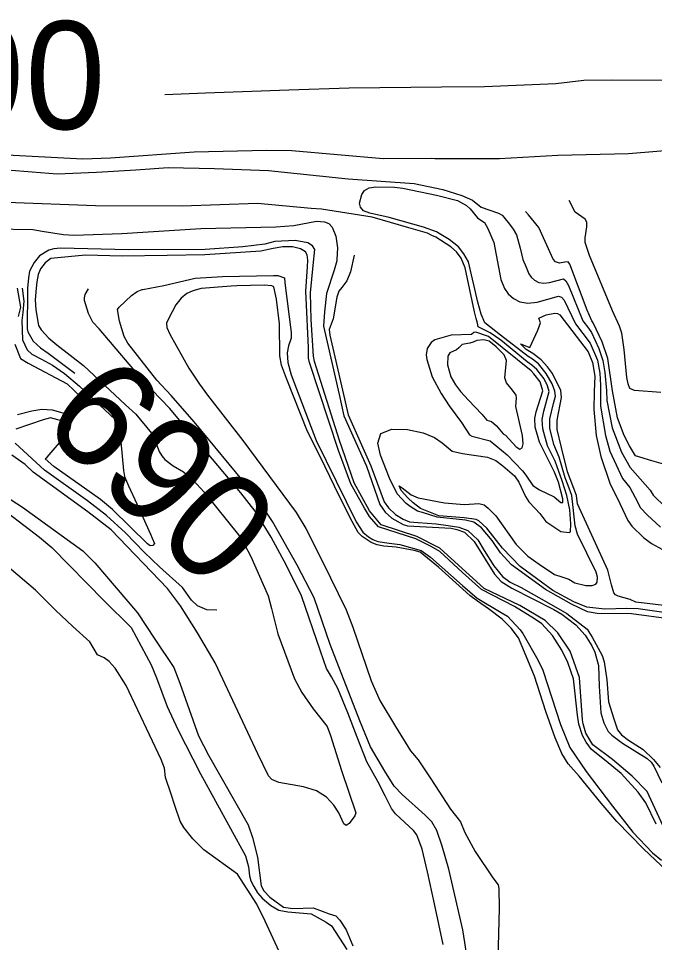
# Model space of a CAD drawing. Extents: x -291892836 to 2945206, y -477993085 to 1832792.
# Drawn here: x 1850832.6 to 1851027.2, y 543628.8 to 543911.4 of the extents above; entities that cross this region are included whole.
import ezdxf

# ---------------------------------------------------------------- set-up
doc = ezdxf.new("R2010")
doc.units = 0
doc.layers.add('DT_X_Contour_Minor', color=7, linetype='Continuous')
doc.layers.add('DT_X_Terrain_Ground_Line', color=7, linetype='Continuous')

msp = doc.modelspace()

# ---------------------------------------------------------------- linework, layer by layer
at = {"layer": 'DT_X_Contour_Minor'}
for points in [[(1850877.43, 543888.17), (1850889.87, 543888.66), (1850915.32, 543889.58), (1850933.77, 543890.21), (1850962, 543890.45), (1850975.12, 543890.58), (1850997.02, 543891.47), (1851005.53, 543892.5), (1851014.31, 543892.61), (1851035.22, 543892.57), (1851056.32, 543892.26), (1851084.13, 543892.5), (1851094.19, 543892.47), (1851120.73, 543891.66), (1851147.21, 543890.41), (1851175.32, 543888.75), (1851203.38, 543886.9), (1851230.06, 543885.46)], [(1851062.14, 543866.44), (1851067.79, 543869.08), (1851077.81, 543871.21), (1851079.17, 543871.81), (1851077.35, 543872.06), (1851050.19, 543872.2), (1851042.77, 543871.97), (1851019.21, 543869.97), (1850997.61, 543869.47), (1850979.73, 543868.51), (1850959.93, 543868.52), (1850958.82, 543868.6), (1850944.17, 543868.49), (1850916.21, 543870.9), (1850908.51, 543871.04), (1850886.35, 543870.5), (1850860.78, 543868.66), (1850852.32, 543868.4), (1850830.95, 543869.46), (1850807.59, 543871.63), (1850784.77, 543872.73), (1850764.09, 543872.86)], [(1850829.16, 543865.06), (1850844.41, 543863.92), (1850856.47, 543864.38), (1850868.52, 543865.09), (1850878.45, 543865.79), (1850892.63, 543865.55), (1850909.14, 543864.87), (1850933.43, 543862.38), (1850953.62, 543860.98), (1850962.46, 543859.09), (1850968.21, 543857.22), (1850971.45, 543855.8), (1850974.14, 543853.69), (1850979.48, 543851.9), (1850980.53, 543851.28), (1850981.05, 543850.64)], [(1850961.29, 543845.64), (1850960.48, 543846.12), (1850956.48, 543847.61), (1850945.98, 543850.58), (1850940.11, 543851.81), (1850938.2, 543852.62), (1850937.2, 543853.69), (1850936.95, 543854.93), (1850937.62, 543857.59), (1850938.45, 543858.75), (1850939.86, 543859.56), (1850941.95, 543859.91), (1850947.68, 543859.78), (1850950.18, 543859.47), (1850960.5, 543857.38), (1850966.91, 543855.69), (1850969.68, 543854.25), (1850970.81, 543853.23), (1850973.02, 543850.45), (1850975, 543849.11)], [(1850959.09, 543845.08), (1850957.75, 543845.71), (1850952.01, 543847.37), (1850940.81, 543850.68), (1850925.32, 543853.11), (1850922.19, 543853.33), (1850905.74, 543854.83), (1850882.64, 543853.99), (1850856.19, 543854.08), (1850828.95, 543855.11)], [(1851029.14, 543797.07), (1851021.04, 543797.66), (1851019.64, 543798.28), (1851019.16, 543799.72), (1851018.74, 543801.64), (1851017.88, 543810.18), (1851017.18, 543815.21), (1851016.41, 543817.26), (1851014.27, 543822), (1851007.29, 543838.88), (1851005.96, 543842.89), (1851005.95, 543844.31), (1851006.49, 543847.72), (1851006.46, 543849.15), (1851005.93, 543850.04), (1851002.93, 543852.13), (1851001.08, 543855.71)], [(1851032.79, 543774.3), (1851026.37, 543776.18), (1851021.38, 543777.64), (1851019.5, 543780.7), (1851017.89, 543783.88), (1851015.87, 543789.27), (1851014.33, 543797.58), (1851012.94, 543807.47), (1851011.11, 543812.48), (1851008.42, 543818.33), (1851007.95, 543818.92), (1851006.57, 543822.16), (1851001.3, 543836.27), (1851000.79, 543837.02), (1850999.69, 543836.83), (1850998.15, 543836.53), (1850996.89, 543836.94), (1850996.14, 543837.81), (1850991.82, 543847.52), (1850988.62, 543851.38), (1850987.71, 543852.33)], [(1850752.7, 543850.77), (1850761.5, 543850.61), (1850784.19, 543850.41), (1850797.56, 543850.15), (1850816.29, 543848.51), (1850824.98, 543847.09), (1850837.03, 543846.85), (1850839.9, 543846.35), (1850846.41, 543845.3), (1850849.55, 543845.15), (1850864.2, 543845.65), (1850888.36, 543847.15), (1850911.29, 543847.71), (1850916.87, 543848.12), (1850923.81, 543849.39), (1850926.23, 543849.25), (1850927.6, 543848.69), (1850928.53, 543847.56), (1850929.74, 543844.86), (1850930.18, 543841.25), (1850930.03, 543837.72)], [(1850975, 543849.11), (1850975.18, 543848.99), (1850976.21, 543847.2), (1850978.01, 543842.86), (1850980.15, 543831.62), (1850981.31, 543828.84), (1850982.42, 543827.23), (1850983.99, 543825.79), (1850986.02, 543824.75), (1850988.47, 543824.33), (1850991.24, 543824.66), (1850997.78, 543826.43), (1850998.75, 543826.17), (1850999.49, 543825.22), (1851003.02, 543818.04), (1851007.49, 543812.13), (1851009.68, 543806.89), (1851010.42, 543802.91), (1851010.69, 543799.28), (1851010.68, 543792.88), (1851012.2, 543783.88), (1851013.52, 543779.08), (1851017.39, 543770.7), (1851019.62, 543767.93), (1851021.3, 543764.87), (1851022.88, 543761.78), (1851024.89, 543759.57), (1851028.96, 543755.8)], [(1850981.05, 543850.64), (1850982.82, 543848.47), (1850983.92, 543846.98), (1850984.91, 543845.2), (1850986.03, 543841.2), (1850986.94, 543837.73), (1850987.91, 543835.31), (1850988.73, 543833.33), (1850989.44, 543832.29), (1850990.44, 543831.37), (1850991.74, 543830.7), (1850993.31, 543830.43), (1850995.08, 543830.64), (1850999.28, 543831.73), (1851000.02, 543831.22), (1851000.82, 543829.7), (1851005.25, 543818.97), (1851006.99, 543816.7), (1851007.87, 543815.4), (1851010.14, 543810.44), (1851011.41, 543806.76), (1851012, 543803.1), (1851012.51, 543797.63), (1851012.58, 543794.58), (1851014.21, 543786.22), (1851017.11, 543778.73), (1851019.68, 543774.07), (1851025.88, 543767.16), (1851026.74, 543765.66), (1851030.51, 543761.99)], [(1850922.78, 543835.89), (1850923.28, 543840.79), (1850922.53, 543841.88), (1850921.11, 543842.74), (1850917.25, 543843.5), (1850911.02, 543843.21), (1850907.97, 543842.42), (1850901.22, 543841.55), (1850889.7, 543840.8), (1850866.27, 543840.68), (1850845.5, 543841.19), (1850843.42, 543840.93), (1850841.87, 543840.55), (1850839.1, 543838.8), (1850837.37, 543836.78), (1850835.99, 543834.16), (1850835.65, 543832.07), (1850835.42, 543828.93)], [(1850980.05, 543748), (1850977.5, 543751.74), (1850974.22, 543755.69), (1850971.95, 543757.38), (1850969.32, 543757.94), (1850960.64, 543758.88), (1850956.2, 543760.31), (1850954.67, 543760.69), (1850952.45, 543762.15), (1850951.22, 543763.04), (1850948.43, 543766.07), (1850946.15, 543770.78), (1850943.34, 543777.87), (1850942.56, 543781.56), (1850943.49, 543784.48), (1850946.85, 543785.79), (1850951.63, 543785.7), (1850956.36, 543784.7), (1850959.89, 543783.22), (1850962.2, 543781.66), (1850965.25, 543779.13), (1850968.48, 543778.33), (1850976.05, 543777.27), (1850978.67, 543776.25), (1850980.77, 543774.58), (1850984.37, 543771.57), (1850985.68, 543769.63), (1850987.67, 543765.26), (1850988.68, 543763.55), (1850990.67, 543761.53), (1850992.14, 543760.06), (1850993.88, 543757.61), (1850998.48, 543754.49), (1851001.09, 543754.18), (1851001.42, 543754.47), (1851001.61, 543756.82), (1851001.28, 543761.15), (1851000.38, 543765.56), (1850998.88, 543770.06), (1850996.73, 543775.98), (1850994.46, 543780.72), (1850992.98, 543785.88), (1850992.83, 543788.81), (1850993.33, 543791.35), (1850994.92, 543797.28), (1850994.43, 543799.06), (1850993.38, 543801.18), (1850991.19, 543804.04), (1850989.68, 543805.34), (1850988.2, 543806.44), (1850980.18, 543813.04), (1850976.86, 543815.28), (1850973.23, 543817.07), (1850973.02, 543818.19), (1850972.59, 543819.68), (1850972.08, 543821.71), (1850969.26, 543835.19), (1850968, 543838.07), (1850966.56, 543840), (1850964.85, 543841.52), (1850960.23, 543844.55), (1850959.09, 543845.08)], [(1850996.71, 543797.47), (1850995.85, 543799.65), (1850994.06, 543802.87), (1850991.65, 543805.75), (1850989.83, 543807.17), (1850988.49, 543808), (1850980.05, 543814.6), (1850975.24, 543818.34), (1850974.12, 543821.01), (1850973.12, 543824.6), (1850970.23, 543836.93), (1850968.83, 543839.45), (1850967.18, 543841.53), (1850964.32, 543843.83), (1850961.29, 543845.64)], [(1850921, 543835.44), (1850921.14, 543837.44), (1850920.91, 543839.14), (1850920.42, 543840.08), (1850918.86, 543840.93), (1850916.41, 543841.54), (1850913.43, 543841.52), (1850910.54, 543841.07), (1850906.79, 543840.24), (1850889.61, 543839.1), (1850878.09, 543838.93), (1850864.37, 543838.74), (1850853.1, 543838.97), (1850842.52, 543837.96), (1850840.76, 543836.64), (1850839.36, 543834.8), (1850838.62, 543833.08), (1850838.23, 543830.89), (1850838.06, 543828.9)], [(1850930.03, 543837.72), (1850930.01, 543837.29), (1850929.18, 543834.45), (1850926.83, 543827.26), (1850926.18, 543821.68), (1850925.92, 543817.32), (1850930.74, 543796.38), (1850932.12, 543789.93), (1850939.07, 543774.54), (1850943.18, 543762.74), (1850944.81, 543760.48), (1850946.83, 543758.6), (1850950.31, 543756.63), (1850951.59, 543756.25), (1850964.96, 543755.55), (1850966.66, 543755.12), (1850969.02, 543754.32), (1850972.04, 543751.48), (1850978.19, 543741.46), (1850980.25, 543739.24), (1850983.49, 543737.16), (1850996.33, 543730.71), (1850998.77, 543729.26), (1851003.08, 543725.94), (1851005.93, 543722.82), (1851008.02, 543719.52), (1851008.92, 543717.61), (1851010, 543713.51), (1851010.27, 543707.18), (1851010.75, 543699.11), (1851011.68, 543696), (1851013.03, 543693.42), (1851014.09, 543692.22), (1851017.42, 543689.77), (1851024.97, 543685.08), (1851026.17, 543683.95), (1851026.98, 543682.72), (1851029.38, 543677.69)], [(1850935.29, 543839.06), (1850934.2, 543833.95), (1850933.01, 543831.16), (1850931.49, 543829.17), (1850930.6, 543827.98), (1850930.03, 543826.22), (1850928.86, 543819.53), (1850927.69, 543816.24), (1850927.85, 543814.52), (1850929.65, 543806.58), (1850933.48, 543790.23), (1850940.42, 543774.63), (1850944.49, 543763.57), (1850945.82, 543761.71), (1850947.92, 543759.71), (1850950.33, 543758.26), (1850952.19, 543757.45), (1850954.84, 543757.24), (1850960.4, 543756.82), (1850964.07, 543756.32), (1850967.32, 543755.83), (1850970.04, 543754.84), (1850973.1, 543751.94), (1850975.06, 543748.75), (1850977.97, 543744.01), (1850980.68, 543740.79), (1850983.01, 543739.04), (1850986.34, 543737.37), (1850989.4, 543735.7), (1850994.8, 543732.64), (1851000.37, 543729.41), (1851006.59, 543724.66), (1851008.11, 543722.19), (1851011.19, 543716.59), (1851011.73, 543714.69), (1851012.55, 543709.14), (1851013.11, 543702.44), (1851014.69, 543697.2), (1851015.85, 543693.91), (1851017.04, 543692.32), (1851019.2, 543690.73), (1851023.74, 543687.88), (1851026.87, 543684.85), (1851028.93, 543682.36)], [(1851027.68, 543665.03), (1851024.49, 543671.53), (1851022.14, 543674.83), (1851016.98, 543680.52), (1851011.88, 543684.72), (1851007.88, 543687.91), (1851006.3, 543690.08), (1851005.15, 543692.14), (1851004.05, 543695.65), (1851003.6, 543698.35), (1851002.39, 543709.44), (1851000.63, 543714.45), (1850998.86, 543718.24), (1850995.97, 543722.77), (1850992.74, 543726.27), (1850990.46, 543727.84), (1850984.32, 543731.63), (1850974.28, 543736.74), (1850968.47, 543742.03), (1850961.48, 543748.36), (1850958.86, 543749.98), (1850954.18, 543752.29), (1850942.74, 543755.98), (1850940.01, 543759.12), (1850938.43, 543761.64), (1850934.29, 543769.14), (1850930.49, 543779.31), (1850921.6, 543806.24), (1850921.37, 543807.55), (1850921.38, 543810.78), (1850920.63, 543825.84), (1850920.47, 543827.99), (1850921, 543835.44)], [(1851029.82, 543664.45), (1851024.91, 543674.98), (1851020.34, 543679.75), (1851014.33, 543684.77), (1851008.32, 543689.28), (1851006.2, 543692.86), (1851005.31, 543695.7), (1851005.13, 543696.93), (1851004.22, 543709.9), (1851001.37, 543717.97), (1850997.64, 543723.53), (1850993.69, 543727.32), (1850985.97, 543731.87), (1850975.03, 543737.12), (1850961.52, 543749.45), (1850954.44, 543752.95), (1850943.58, 543756.55), (1850939.99, 543760.87), (1850935.28, 543769.36), (1850930.83, 543782.31), (1850923.12, 543806.53), (1850922.83, 543808.16), (1850922.18, 543819.37), (1850921.93, 543827.54), (1850922.78, 543835.89)], [(1850870.49, 543828.5), (1850870.62, 543828.56), (1850877.11, 543829.72), (1850886.68, 543831.99), (1850895.05, 543832.5), (1850910.64, 543832.82)], [(1850910.64, 543832.82), (1850911.92, 543832.84), (1850913.96, 543832.06), (1850914.09, 543830.54), (1850916.03, 543815.34), (1850916.02, 543813.67), (1850915.2, 543811.33), (1850914.82, 543809.19), (1850915.01, 543806.21), (1850916.04, 543802.4), (1850923.65, 543782.37), (1850935.93, 543757.46), (1850937.92, 543754.34), (1850939.68, 543752.89), (1850940.99, 543752.1), (1850942.54, 543751.46), (1850946.02, 543750.95), (1850949.22, 543750.54), (1850955.82, 543748.7), (1850958.69, 543746.63), (1850968.41, 543738.03), (1850972.95, 543734.16), (1850980.28, 543729.78), (1850982.2, 543728.63), (1850986.06, 543724.5), (1850986.89, 543723.34), (1850991.47, 543715.28), (1850992.97, 543712.17), (1850998.37, 543695.51), (1851001.25, 543688.44), (1851006.25, 543681.1), (1851014.33, 543670.55), (1851020.5, 543662.59), (1851026.53, 543656.3), (1851029.28, 543654.07)], [(1850897.68, 543829.53), (1850888.48, 543828.83), (1850886.67, 543828.31)], [(1850912.54, 543808.25), (1850912.51, 543818.07), (1850911.59, 543825.59), (1850910.72, 543829.3), (1850910.08, 543829.67), (1850907.76, 543829.86), (1850899.37, 543829.66), (1850897.68, 543829.53)], [(1850838.06, 543828.9), (1850837.76, 543825.33), (1850837.9, 543822.33), (1850838.72, 543817.5), (1850839.52, 543816.14), (1850841.87, 543813.67), (1850844.38, 543811.59), (1850852.54, 543805.28), (1850865.31, 543793.26), (1850868.47, 543790.35), (1850873.27, 543784.61), (1850874.58, 543781.89), (1850875.68, 543778.95), (1850876.45, 543777.66), (1850877.41, 543776.52), (1850879.97, 543774.65), (1850883.05, 543772.77), (1850886.01, 543770.26), (1850889.39, 543766.54), (1850899.88, 543753.5), (1850901.8, 543750.54), (1850903.65, 543746.85), (1850908.97, 543734.87), (1850910.04, 543730.95), (1850911.96, 543723.24), (1850917.04, 543709.5), (1850919.28, 543705.33), (1850922.78, 543700.25), (1850927.05, 543694.85), (1850928.11, 543692.18), (1850931.4, 543681.41), (1850935.83, 543668.49), (1850935.48, 543667.57), (1850933.74, 543665.21), (1850932.83, 543664.67), (1850932.16, 543665.13), (1850930.59, 543668.48), (1850929.09, 543670.88), (1850926.86, 543673.28), (1850923.75, 543675.23), (1850919.79, 543676.43), (1850912.24, 543677.82), (1850910.12, 543678.74), (1850909.05, 543679.81), (1850905.84, 543686.51), (1850892.75, 543714.38), (1850887.34, 543723.52), (1850882.14, 543731.82), (1850878.16, 543737.11), (1850860.93, 543755.01), (1850853.86, 543760.56), (1850837.14, 543772.69), (1850834.64, 543775.03), (1850830.57, 543777.88)], [(1850833.73, 543828.95), (1850834.26, 543825), (1850833.91, 543821.53), (1850833.62, 543819.03), (1850833.85, 543813.09), (1850835.24, 543810.05), (1850836.7, 543808.76), (1850839.62, 543807.24), (1850842.99, 543805.4), (1850846.73, 543802.84), (1850851.29, 543798.99), (1850863.71, 543787.35), (1850864.14, 543786.56), (1850864.14, 543784.72), (1850863.97, 543781.92), (1850864.78, 543773.14), (1850865.03, 543771.38), (1850866.26, 543768.47), (1850868.79, 543763.03), (1850872.98, 543753.71), (1850873.53, 543752.52), (1850874.21, 543750.83), (1850873.67, 543750.23), (1850872.89, 543750.18), (1850872.12, 543750.77), (1850861.35, 543761.22), (1850857.74, 543764.28), (1850843.39, 543774.35), (1850840.82, 543776.71), (1850841.43, 543777.21), (1850847, 543783.75), (1850848.41, 543785.96), (1850848.63, 543787.13), (1850848.46, 543787.85), (1850847.94, 543788.01), (1850845.73, 543788.41), (1850842.37, 543789.26), (1850840.14, 543788.71), (1850831.83, 543785.8)], [(1850832.19, 543828.97), (1850833.2, 543823.16), (1850832.49, 543820.22)], [(1850835.42, 543828.93), (1850835.36, 543828.14), (1850835.27, 543816.46), (1850835.48, 543815.61), (1850837.13, 543812.76), (1850839.33, 543810.65), (1850841.69, 543809.09), (1850849.85, 543802.93)], [(1850962.53, 543628.29), (1850959.88, 543640.63), (1850957.76, 543650.49), (1850956.1, 543657.38), (1850954.47, 543661.76), (1850953.41, 543663.07), (1850947.99, 543668.18), (1850946.77, 543669.81), (1850944.82, 543673.65), (1850942.53, 543678.09), (1850939.18, 543684.07), (1850936.18, 543691.62), (1850933.4, 543699.07), (1850930.3, 543706.55), (1850928.4, 543710.1), (1850926.88, 543712.66), (1850924.98, 543717.91), (1850919.19, 543734.9), (1850914.63, 543744.17), (1850909.91, 543752.84), (1850905.01, 543760.7), (1850900.62, 543766.36), (1850888.66, 543780.55), (1850886.76, 543781.95), (1850884.85, 543785), (1850878.88, 543792.11), (1850873.42, 543797.8), (1850871.64, 543799.61), (1850857.3, 543816.46), (1850855.34, 543818.48), (1850854, 543821.13), (1850852.8, 543825.15), (1850852.77, 543826.01), (1850853.05, 543826.97), (1850854.05, 543828.7)], [(1850969.94, 543623.64), (1850968.56, 543632.75), (1850964.29, 543651.26), (1850962.26, 543658.3), (1850960.57, 543663.1), (1850959.08, 543665.78), (1850957.06, 543667.74), (1850950.03, 543674.13), (1850947.57, 543676.69), (1850944.71, 543681.19), (1850940.25, 543688.66), (1850936.99, 543696.63), (1850927.97, 543719.93), (1850923.05, 543734.22), (1850917.84, 543744.25), (1850910.27, 543757.59), (1850905.62, 543764.65), (1850903.4, 543767.47), (1850886.37, 543788.05), (1850879.29, 543796.1), (1850874.94, 543800.77), (1850866.08, 543812.1), (1850864.99, 543814.16), (1850863.5, 543818.79), (1850862.92, 543822.45), (1850863.45, 543823.11), (1850867.21, 543826.71), (1850868.96, 543827.92), (1850870.49, 543828.5)], [(1850886.67, 543828.31), (1850885.79, 543828.06), (1850884.13, 543827.29), (1850882.39, 543825.92), (1850880.79, 543823.87), (1850878.46, 543819.57), (1850877.92, 543818.22), (1850878, 543816.93), (1850878.9, 543814.89), (1850884.7, 543804.48), (1850887.95, 543799.54), (1850890.39, 543796.22), (1850901.28, 543782.34), (1850917.52, 543760.31), (1850920.51, 543755.41), (1850925.59, 543745.38), (1850932.83, 543730.59), (1850934.89, 543725.3), (1850940.45, 543708.84), (1850943.17, 543702.84), (1850947.95, 543694.88), (1850952.58, 543687.43), (1850954.89, 543684.67), (1850958.78, 543678.88), (1850964.8, 543669.59), (1850967.8, 543665.75), (1850969.14, 543662.48), (1850972.36, 543656.64), (1850977.71, 543648.65), (1850979.36, 543646.47), (1850979.59, 543645.32), (1850979.7, 543639.38), (1850979.28, 543623.79)], [(1851041.22, 543730.55), (1851021.48, 543732.9), (1851019.74, 543733.72), (1851016.09, 543734.7), (1851015.25, 543735.13), (1851014.71, 543735.77), (1851014, 543738.22), (1851012.89, 543742.68), (1851003.65, 543762.94), (1851003.3, 543765.51), (1851000.58, 543772.76), (1850998.67, 543780.24), (1850997.39, 543785.76), (1850997.42, 543788.56), (1850998.75, 543795.48), (1850998.47, 543797.59), (1850995.93, 543802.86), (1850994.45, 543804.83), (1850992.54, 543807), (1850989.98, 543809), (1850987.92, 543810.21), (1850986.13, 543811.91), (1850989.03, 543810.74), (1850989.64, 543812.08), (1850991.44, 543816.09), (1850992.32, 543818.36), (1850991.78, 543819.71), (1850994.03, 543820.75), (1850996.65, 543821.28), (1850997.52, 543821.14), (1850998.16, 543820.75), (1851006.84, 543809.45), (1851008.18, 543806.22), (1851008.9, 543802.03), (1851008.71, 543797.35), (1851008.6, 543791.78), (1851009.35, 543783.88), (1851010.79, 543777.43), (1851013.62, 543768.95), (1851015.76, 543764.78), (1851019.01, 543757.9), (1851020.28, 543756.2), (1851023.78, 543752.67), (1851026.28, 543750.88), (1851030.71, 543748.45)], [(1850990.28, 543802.76), (1850989.4, 543803.6), (1850976.42, 543814.1), (1850972.51, 543815.48), (1850971.95, 543815.42), (1850971.15, 543814.74), (1850964.96, 543814.52), (1850960, 543813.11), (1850958.88, 543812.29), (1850957.65, 543810.43), (1850957.36, 543808.55), (1850957.54, 543807.1), (1850959.14, 543801.8), (1850961.88, 543796.72), (1850964.34, 543792.91), (1850968.09, 543787.9), (1850970.59, 543784.12), (1850971.32, 543783.67), (1850976.92, 543782.23), (1850982.13, 543777.97), (1850986.79, 543773.07), (1850987.85, 543771.75), (1850989.94, 543768.61), (1850992, 543767.29), (1850996.47, 543765.12), (1850998.55, 543763.36), (1850999.1, 543763.37), (1850999.09, 543764.54), (1850997.8, 543769.62), (1850996.54, 543772.68), (1850991.95, 543781.88), (1850990.67, 543786.42), (1850990.56, 543789.09), (1850990.95, 543791.14), (1850993.05, 543797.55), (1850992.22, 543800.27), (1850990.28, 543802.76)], [(1850980.85, 543784.39), (1850981.56, 543783.94), (1850984.87, 543780.46), (1850986.02, 543779.74), (1850986.7, 543780.12), (1850986.97, 543781.28), (1850986.79, 543783.92), (1850984.8, 543792.78), (1850984.99, 543795.35), (1850984.85, 543796.23), (1850983.75, 543797.73), (1850981.87, 543799.99), (1850981.38, 543801.49), (1850981.93, 543806.84), (1850981.19, 543808.51), (1850978.77, 543811.03), (1850976.55, 543812.69), (1850974.93, 543813.1), (1850972.8, 543812.97), (1850971.71, 543812.44), (1850970.67, 543812.09), (1850968.35, 543811.68), (1850967.34, 543810.68), (1850966.63, 543810.08), (1850964.54, 543809.15), (1850963.99, 543808.16), (1850963.89, 543805.44), (1850964.88, 543801.81), (1850966.33, 543799.39), (1850967.8, 543797.28), (1850970.25, 543794.71), (1850974.39, 543790.38), (1850975.86, 543788.55), (1850977.26, 543788.17), (1850978.85, 543786.84), (1850980.85, 543784.39)], [(1850831.55, 543811.82), (1850833.21, 543807.45), (1850835.6, 543805.98), (1850847.48, 543799.7), (1850851.77, 543795.57), (1850852.39, 543794.04), (1850851.84, 543792.69), (1850849.31, 543790.81), (1850848.04, 543790.2), (1850846.24, 543790.71), (1850843.07, 543791.61), (1850839.77, 543791.86), (1850836.69, 543791.32), (1850832.36, 543790.21)], [(1851031.03, 543650.66), (1851023.77, 543657.49), (1851015.6, 543665.84), (1851010.9, 543671.47), (1851004.14, 543679.69), (1851000.73, 543683.51), (1850998.8, 543686.66), (1850996.83, 543691.41), (1850993.92, 543699.45), (1850990.5, 543710.26), (1850985.61, 543722.02), (1850983.36, 543724.99), (1850980.62, 543727.68), (1850976.34, 543730.86), (1850973.03, 543733.23), (1850970.67, 543734.95), (1850961.05, 543743.58), (1850955.46, 543748.16), (1850953.68, 543748.69), (1850948.19, 543749.76), (1850944.39, 543750.02), (1850942.34, 543750.43), (1850940.47, 543751.19), (1850937.76, 543752.97), (1850936.49, 543754.24), (1850934.05, 543758.75), (1850929.26, 543768.37), (1850924.96, 543777.27), (1850921.02, 543785.1), (1850914.57, 543801.26), (1850913.12, 543805.4), (1850912.54, 543808.25)], [(1851032.2, 543729.46), (1851022.14, 543730.89), (1851018.64, 543730.94), (1851011.94, 543730.78), (1851006.51, 543731.37), (1851002.48, 543733.04), (1850996.09, 543736.5), (1850986.04, 543743.8), (1850980.68, 543749.4), (1850975.92, 543755.51), (1850973.46, 543757.81), (1850972.58, 543758.23), (1850968.9, 543758.73), (1850961.21, 543759.36), (1850955.58, 543761.54), (1850953.3, 543763.27), (1850951.7, 543764.78), (1850949.63, 543767.1), (1850949.08, 543768.51), (1850949.99, 543767.91), (1850952.69, 543765.73), (1850954.84, 543764.78), (1850962.96, 543763.25), (1850968.98, 543762.77), (1850971.97, 543763.02), (1850973.42, 543763.07), (1850975.03, 543762.63), (1850976.28, 543761.69), (1850978.64, 543759.32), (1850984.86, 543750.55), (1850988.37, 543746.96), (1850991.88, 543744.49), (1850996.57, 543741.41), (1850998.87, 543740.68), (1851000.93, 543739.98), (1851002.81, 543738.84), (1851006.17, 543738.04), (1851008.07, 543737.99), (1851009.22, 543738.47), (1851009.63, 543738.99), (1851009.75, 543740.51), (1851009.35, 543742.07), (1851003.66, 543753.71), (1851002.93, 543756.28), (1851001.84, 543765.52), (1851000.75, 543768.54), (1850999.83, 543770.97), (1850997.99, 543777.25), (1850996.4, 543781.11), (1850995.17, 543786.1), (1850995.16, 543788.95), (1850996.29, 543793.62), (1850996.85, 543795.89), (1850996.71, 543797.47)], [(1850893.25, 543730.43), (1850890.22, 543730.61), (1850887.38, 543731.8), (1850885.55, 543733.51), (1850882.77, 543737.39), (1850875.77, 543743.7), (1850871.04, 543748.16), (1850865.36, 543754.1), (1850859.58, 543759.39), (1850853.69, 543763.95), (1850840.58, 543773.27), (1850831.62, 543781.53)], [(1850820.98, 543770.24), (1850833.83, 543762.01), (1850852.29, 543748.59), (1850855.97, 543744.91), (1850869.02, 543729.69), (1850874.35, 543721.59), (1850880.1, 543712.91), (1850881.96, 543708.18), (1850887.67, 543692.07), (1850890.76, 543686.1), (1850902.83, 543664.85), (1850904.2, 543660.95), (1850905.74, 543654.93), (1850906.87, 543646.15), (1850907.65, 543644.7), (1850909.5, 543642.68), (1850913.69, 543639.68), (1850916.49, 543639.25), (1850922.76, 543639.48), (1850925.54, 543638.48), (1850927.65, 543637.62), (1850929.65, 543636.99), (1850930.95, 543635.67), (1850932.81, 543632.76), (1850934.91, 543627.86)], [(1850829.46, 543760.14), (1850839.08, 543752.81), (1850842.79, 543749.59), (1850858.87, 543733.37), (1850867.04, 543725.12), (1850873.22, 543713.76), (1850874.83, 543709.81), (1850878.06, 543700.97), (1850881.37, 543694), (1850888.29, 543680.45), (1850902.03, 543655.32), (1850902.97, 543652.01), (1850903.31, 543649.26), (1850903.74, 543647.74), (1850904.59, 543645.94), (1850905.78, 543644.05), (1850907.15, 543642.37), (1850909.81, 543640.18), (1850912.23, 543638.71), (1850914.96, 543638.24), (1850922.14, 543637.57), (1850926.74, 543635.07), (1850928.37, 543633.96), (1850933.05, 543626.76)], [(1851032.27, 543727.68), (1851020.17, 543729.36), (1851009.62, 543729.41), (1851006.62, 543729.92), (1851001.74, 543732.28), (1850993.81, 543736.77), (1850983.43, 543744.31), (1850980.05, 543748)], [(1850912.99, 543624.82), (1850908.06, 543635.35), (1850905.56, 543640.59), (1850899.58, 543649.71), (1850889.35, 543657.19), (1850885.93, 543660.55), (1850883.18, 543664.01), (1850882.1, 543665.98), (1850880.56, 543670.48), (1850879.27, 543674.54), (1850877.59, 543679.26), (1850877.29, 543682.16), (1850876.28, 543684.83), (1850865.51, 543707.42), (1850862.16, 543712.75), (1850860.38, 543714.78), (1850858.82, 543715.86), (1850856.75, 543716.79), (1850854.42, 543720.74), (1850849.25, 543725.5), (1850843.9, 543730.42), (1850837.81, 543736.55), (1850826.87, 543745.73)]]:
    msp.add_lwpolyline(points, dxfattribs=at)

# ---------------------------------------------------------------- texts
at = {"layer": 'DT_X_Terrain_Ground_Line'}
for rotation, p in [(359.6284, (1850785.5, 543877.95)), (315.8544, (1850838.51, 543787.13))]:
    msp.add_text('690', height=33, rotation=rotation, dxfattribs=at).set_placement(p)

doc.saveas('drawing.dxf')
